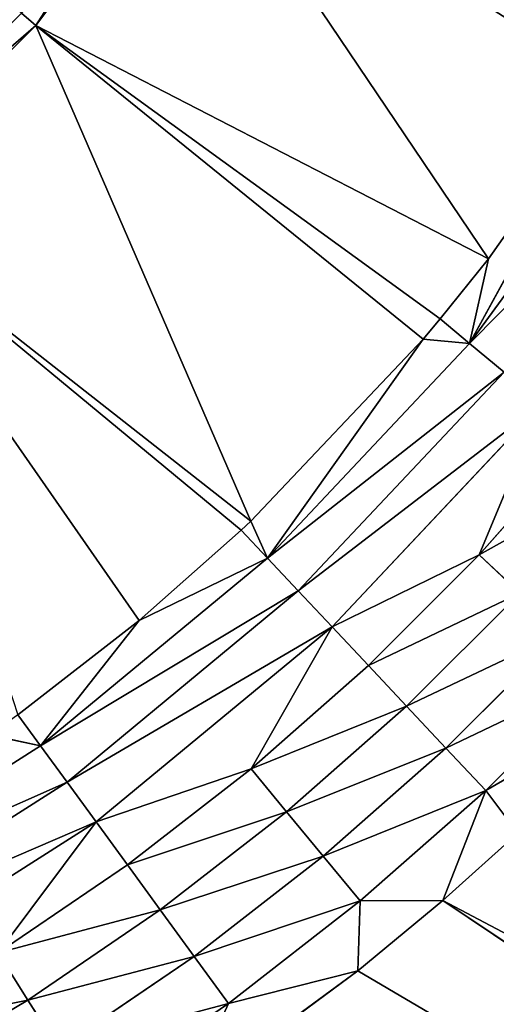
# Model space of a CAD drawing. Extents: x 0 to 605, y 0 to 400.
# Tile 298 of 656: x 314.74 to 319.07, y 185.18 to 194.11. Entities that reach past the tile are written whole.
import ezdxf

# ---------------------------------------------------------------- set-up
doc = ezdxf.new("R2010")
doc.units = 0
doc.header["$LTSCALE"] = 25.4
doc.layers.get('0').update_dxf_attribs({"linetype": 'CONTINUOUS'})

# ---------------------------------------------------------------- blocks, each defined once
blk = doc.blocks.new('ATLANTA610_-_S_STL')
at = {"color": 0}
for p, q in [((332.1462, 25.398, 222.6842), (318.8557, 25.1705, 213.7652)), ((332.1462, 25.398, 222.6842), (318.8557, 25.1705, 213.7652)), ((316.9072, 25.1497, 214.6999), (315.6522, 25.1562, 215.5547)), ((316.9072, 25.1497, 214.6999), (315.6522, 25.1562, 215.5547)), ((316.5187, 25.1816, 215.5542), (316.9072, 25.1497, 214.6999)), ((316.5187, 25.1816, 215.5542), (316.9072, 25.1497, 214.6999)), ((316.5187, 25.1816, 215.5542), (318.0838, 25.174, 214.4055)), ((316.5187, 25.1816, 215.5542), (318.0838, 25.174, 214.4055)), ((316.9072, 25.1497, 214.6999), (316.5966, 25.0638, 214.2728)), ((316.9072, 25.1497, 214.6999), (316.5966, 25.0638, 214.2728)), ((318.0838, 25.174, 214.4055), (316.9072, 25.1497, 214.6999)), ((318.0838, 25.174, 214.4055), (316.9072, 25.1497, 214.6999)), ((318.1052, 25.1439, 213.7699), (316.9072, 25.1497, 214.6999)), ((318.1052, 25.1439, 213.7699), (316.9072, 25.1497, 214.6999)), ((318.1052, 25.1439, 213.7699), (317.7686, 25.058, 213.363)), ((318.1052, 25.1439, 213.7699), (317.7686, 25.058, 213.363)), ((318.0838, 25.174, 214.4055), (318.1052, 25.1439, 213.7699)), ((318.0838, 25.174, 214.4055), (318.1052, 25.1439, 213.7699)), ((318.0838, 25.174, 214.4055), (318.8557, 25.1705, 213.7652)), ((318.0838, 25.174, 214.4055), (318.8557, 25.1705, 213.7652)), ((318.8557, 25.1705, 213.7652), (318.1052, 25.1439, 213.7699)), ((318.8557, 25.1705, 213.7652), (318.1052, 25.1439, 213.7699)), ((319.2431, 25.1388, 212.7675), (318.1052, 25.1439, 213.7699)), ((319.2431, 25.1388, 212.7675), (318.1052, 25.1439, 213.7699)), ((318.8557, 25.1705, 213.7652), (319.2431, 25.1388, 212.7675)), ((318.8557, 25.1705, 213.7652), (319.2431, 25.1388, 212.7675)), ((318.8557, 25.1705, 213.7652), (319.536, 25.1677, 213.1553)), ((318.8557, 25.1705, 213.7652), (319.536, 25.1677, 213.1553)), ((319.2431, 25.1388, 212.7675), (318.8819, 25.053, 212.3822)), ((319.2431, 25.1388, 212.7675), (318.8819, 25.053, 212.3822)), ((319.536, 25.1677, 213.1553), (319.2431, 25.1388, 212.7675)), ((319.536, 25.1677, 213.1553), (319.2431, 25.1388, 212.7675)), ((320.3176, 25.1346, 211.6953), (319.2431, 25.1388, 212.7675)), ((320.3176, 25.1346, 211.6953), (319.2431, 25.1388, 212.7675)), ((315.3687, 25.0703, 215.1092), (315.0883, 24.9265, 214.669)), ((315.3687, 25.0703, 215.1092), (315.0883, 24.9265, 214.669)), ((315.3687, 25.0703, 215.1092), (316.5966, 25.0638, 214.2728)), ((315.3687, 25.0703, 215.1092), (316.5966, 25.0638, 214.2728)), ((316.5966, 25.0638, 214.2728), (316.2894, 24.92, 213.8509)), ((316.5966, 25.0638, 214.2728), (316.2894, 24.92, 213.8509)), ((316.5966, 25.0638, 214.2728), (317.7686, 25.058, 213.363)), ((316.5966, 25.0638, 214.2728), (317.7686, 25.058, 213.363)), ((317.7686, 25.058, 213.363), (317.4358, 24.9142, 212.9609)), ((317.7686, 25.058, 213.363), (317.4358, 24.9142, 212.9609)), ((317.7686, 25.058, 213.363), (318.8819, 25.053, 212.3822)), ((317.7686, 25.058, 213.363), (318.8819, 25.053, 212.3822)), ((318.8819, 25.053, 212.3822), (318.5248, 24.9091, 212.0016)), ((318.8819, 25.053, 212.3822), (318.5248, 24.9091, 212.0016)), ((318.8819, 25.053, 212.3822), (319.9332, 25.0487, 211.3332)), ((318.8819, 25.053, 212.3822), (319.9332, 25.0487, 211.3332)), ((315.0883, 24.9265, 214.669), (313.8385, 24.9335, 215.4108)), ((315.0883, 24.9265, 214.669), (313.8385, 24.9335, 215.4108)), ((315.0883, 24.9265, 214.669), (314.8161, 24.7257, 214.2422)), ((315.0883, 24.9265, 214.669), (314.8161, 24.7257, 214.2422)), ((316.2894, 24.92, 213.8509), (315.0883, 24.9265, 214.669)), ((316.2894, 24.92, 213.8509), (315.0883, 24.9265, 214.669)), ((316.2894, 24.92, 213.8509), (315.9912, 24.7192, 213.4418)), ((316.2894, 24.92, 213.8509), (315.9912, 24.7192, 213.4418)), ((317.4358, 24.9142, 212.9609), (316.2894, 24.92, 213.8509)), ((317.4358, 24.9142, 212.9609), (316.2894, 24.92, 213.8509)), ((317.4358, 24.9142, 212.9609), (317.1129, 24.7134, 212.5711)), ((317.4358, 24.9142, 212.9609), (317.1129, 24.7134, 212.5711)), ((318.5248, 24.9091, 212.0016), (317.4358, 24.9142, 212.9609)), ((318.5248, 24.9091, 212.0016), (317.4358, 24.9142, 212.9609)), ((318.5248, 24.9091, 212.0016), (318.1784, 24.7084, 211.6325)), ((318.5248, 24.9091, 212.0016), (318.1784, 24.7084, 211.6325)), ((319.5532, 24.9049, 210.9754), (318.5248, 24.9091, 212.0016)), ((319.5532, 24.9049, 210.9754), (318.5248, 24.9091, 212.0016)), ((319.5532, 24.9049, 210.9754), (319.1846, 24.7041, 210.6285)), ((319.5532, 24.9049, 210.9754), (319.1846, 24.7041, 210.6285)), ((314.8161, 24.7257, 214.2422), (315.7075, 24.4646, 213.0529)), ((314.8161, 24.7257, 214.2422), (315.9912, 24.7192, 213.4418)), ((314.8161, 24.7257, 214.2422), (315.7075, 24.4646, 213.0529)), ((314.8161, 24.7257, 214.2422), (315.9912, 24.7192, 213.4418)), ((315.9912, 24.7192, 213.4418), (315.7075, 24.4646, 213.0529)), ((315.9912, 24.7192, 213.4418), (315.7075, 24.4646, 213.0529)), ((317.1129, 24.7134, 212.5711), (315.7075, 24.4646, 213.0529)), ((317.1129, 24.7134, 212.5711), (315.7075, 24.4646, 213.0529)), ((315.9912, 24.7192, 213.4418), (317.1129, 24.7134, 212.5711)), ((315.9912, 24.7192, 213.4418), (317.1129, 24.7134, 212.5711)), ((317.1129, 24.7134, 212.5711), (317.8488, 24.4537, 211.2816)), ((317.1129, 24.7134, 212.5711), (318.1784, 24.7084, 211.6325)), ((317.1129, 24.7134, 212.5711), (317.8488, 24.4537, 211.2816)), ((317.1129, 24.7134, 212.5711), (318.1784, 24.7084, 211.6325)), ((318.1784, 24.7084, 211.6325), (317.8488, 24.4537, 211.2816)), ((318.1784, 24.7084, 211.6325), (317.8488, 24.4537, 211.2816)), ((319.1846, 24.7041, 210.6285), (317.8488, 24.4537, 211.2816)), ((319.1846, 24.7041, 210.6285), (317.8488, 24.4537, 211.2816)), ((318.1784, 24.7084, 211.6325), (319.1846, 24.7041, 210.6285)), ((318.1784, 24.7084, 211.6325), (319.1846, 24.7041, 210.6285)), ((319.1846, 24.7041, 210.6285), (319.756, 24.446, 209.2565)), ((319.1846, 24.7041, 210.6285), (320.1265, 24.7006, 209.5639)), ((319.1846, 24.7041, 210.6285), (319.756, 24.446, 209.2565)), ((319.1846, 24.7041, 210.6285), (320.1265, 24.7006, 209.5639)), ((315.7075, 24.4646, 213.0529), (313.3601, 24.4781, 214.5468)), ((315.7075, 24.4646, 213.0529), (313.3601, 24.4781, 214.5468)), ((315.7075, 24.4646, 213.0529), (315.443, 24.161, 212.6909)), ((315.7075, 24.4646, 213.0529), (315.443, 24.161, 212.6909)), ((317.8488, 24.4537, 211.2816), (315.7075, 24.4646, 213.0529)), ((317.8488, 24.4537, 211.2816), (315.7075, 24.4646, 213.0529)), ((317.8488, 24.4537, 211.2816), (317.5417, 24.1502, 210.9551)), ((317.8488, 24.4537, 211.2816), (317.5417, 24.1502, 210.9551)), ((319.756, 24.446, 209.2565), (317.8488, 24.4537, 211.2816)), ((319.756, 24.446, 209.2565), (317.8488, 24.4537, 211.2816)), ((313.1425, 24.1745, 214.1548), (315.443, 24.161, 212.6909)), ((313.1425, 24.1745, 214.1548), (315.443, 24.161, 212.6909)), ((315.443, 24.161, 212.6909), (315.2019, 23.8152, 212.3615)), ((315.443, 24.161, 212.6909), (315.2019, 23.8152, 212.3615)), ((315.443, 24.161, 212.6909), (317.5417, 24.1502, 210.9551)), ((315.443, 24.161, 212.6909), (317.5417, 24.1502, 210.9551)), ((317.5417, 24.1502, 210.9551), (317.2618, 23.8043, 210.6578)), ((317.5417, 24.1502, 210.9551), (317.2618, 23.8043, 210.6578)), ((317.5417, 24.1502, 210.9551), (319.4109, 24.1424, 208.9703)), ((317.5417, 24.1502, 210.9551), (319.4109, 24.1424, 208.9703)), ((319.4109, 24.1424, 208.9703), (319.0966, 23.7966, 208.7098)), ((319.4109, 24.1424, 208.9703), (319.0966, 23.7966, 208.7098)), ((312.9442, 23.8287, 213.798), (315.2019, 23.8152, 212.3615)), ((312.9442, 23.8287, 213.798), (315.2019, 23.8152, 212.3615)), ((315.2019, 23.8152, 212.3615), (314.742, 23.4548, 212.2643)), ((315.2019, 23.8152, 212.3615), (314.742, 23.4548, 212.2643)), ((315.2019, 23.8152, 212.3615), (314.9969, 23.4533, 212.0817)), ((315.2019, 23.8152, 212.3615), (314.9969, 23.4533, 212.0817)), ((315.2019, 23.8152, 212.3615), (316.0971, 23.4472, 211.2247)), ((315.2019, 23.8152, 212.3615), (316.0971, 23.4472, 211.2247)), ((315.2019, 23.8152, 212.3615), (317.2618, 23.8043, 210.6578)), ((315.2019, 23.8152, 212.3615), (317.2618, 23.8043, 210.6578)), ((317.2618, 23.8043, 210.6578), (316.0971, 23.4472, 211.2247)), ((317.2618, 23.8043, 210.6578), (316.0971, 23.4472, 211.2247)), ((317.2618, 23.8043, 210.6578), (317.024, 23.4425, 210.4054)), ((317.2618, 23.8043, 210.6578), (317.024, 23.4425, 210.4054)), ((317.1105, 23.4421, 210.3238), (317.2618, 23.8043, 210.6578)), ((317.1105, 23.4421, 210.3238), (317.2618, 23.8043, 210.6578)), ((318.6745, 23.4353, 208.6729), (317.2618, 23.8043, 210.6578)), ((317.2618, 23.8043, 210.6578), (319.0966, 23.7966, 208.7098)), ((318.6745, 23.4353, 208.6729), (317.2618, 23.8043, 210.6578)), ((317.2618, 23.8043, 210.6578), (319.0966, 23.7966, 208.7098)), ((318.6745, 23.4353, 208.6729), (319.0966, 23.7966, 208.7098)), ((318.6745, 23.4353, 208.6729), (319.0966, 23.7966, 208.7098)), ((319.0966, 23.7966, 208.7098), (318.8295, 23.4347, 208.4886)), ((319.0966, 23.7966, 208.7098), (318.8295, 23.4347, 208.4886)), ((320.3827, 23.4301, 206.3638), (319.0966, 23.7966, 208.7098)), ((319.0966, 23.7966, 208.7098), (320.675, 23.792, 206.5504)), ((320.3827, 23.4301, 206.3638), (319.0966, 23.7966, 208.7098)), ((319.2683, 23.4332, 207.9424), (319.0966, 23.7966, 208.7098)), ((319.2683, 23.4332, 207.9424), (319.0966, 23.7966, 208.7098)), ((319.0966, 23.7966, 208.7098), (320.675, 23.792, 206.5504)), ((316.0971, 23.4472, 211.2247), (313.4952, 18.2168, 207.4885)), ((316.0971, 23.4472, 211.2247), (313.4952, 18.2168, 207.4885)), ((313.4952, 18.2168, 207.4885), (317.024, 23.4425, 210.4054)), ((313.4952, 18.2168, 207.4885), (317.024, 23.4425, 210.4054)), ((313.4952, 18.2168, 207.4885), (317.1105, 23.4421, 210.3238)), ((313.4952, 18.2168, 207.4885), (317.1105, 23.4421, 210.3238)), ((314.9969, 23.4533, 212.0817), (316.0971, 23.4472, 211.2247)), ((314.9969, 23.4533, 212.0817), (316.0971, 23.4472, 211.2247)), ((315.1587, 18.2168, 205.825), (317.1105, 23.4421, 210.3238)), ((315.1587, 18.2168, 205.825), (317.1105, 23.4421, 210.3238)), ((315.1587, 18.2168, 205.825), (318.6745, 23.4353, 208.6729)), ((315.1587, 18.2168, 205.825), (318.6745, 23.4353, 208.6729)), ((318.8295, 23.4347, 208.4886), (315.1587, 18.2168, 205.825)), ((318.8295, 23.4347, 208.4886), (315.1587, 18.2168, 205.825)), ((319.2683, 23.4332, 207.9424), (315.1587, 18.2168, 205.825)), ((319.2683, 23.4332, 207.9424), (315.1587, 18.2168, 205.825)), ((316.0971, 23.4472, 211.2247), (317.024, 23.4425, 210.4054)), ((316.0971, 23.4472, 211.2247), (317.024, 23.4425, 210.4054)), ((319.2683, 23.4332, 207.9424), (316.5686, 18.2168, 203.9417)), ((319.2683, 23.4332, 207.9424), (316.5686, 18.2168, 203.9417)), ((317.024, 23.4425, 210.4054), (317.1105, 23.4421, 210.3238)), ((317.024, 23.4425, 210.4054), (317.1105, 23.4421, 210.3238)), ((317.1105, 23.4421, 210.3238), (318.6745, 23.4353, 208.6729)), ((317.1105, 23.4421, 210.3238), (318.6745, 23.4353, 208.6729)), ((318.6745, 23.4353, 208.6729), (318.8295, 23.4347, 208.4886)), ((318.6745, 23.4353, 208.6729), (318.8295, 23.4347, 208.4886)), ((318.8295, 23.4347, 208.4886), (319.2683, 23.4332, 207.9424)), ((318.8295, 23.4347, 208.4886), (319.2683, 23.4332, 207.9424)), ((319.2683, 23.4332, 207.9424), (320.3827, 23.4301, 206.3638)), ((319.2683, 23.4332, 207.9424), (320.3827, 23.4301, 206.3638)), ((313.4952, 18.2168, 207.4885), (315.1587, 18.2168, 205.825)), ((313.4952, 18.2168, 207.4885), (315.1587, 18.2168, 205.825)), ((315.1587, 18.2168, 205.825), (315.0294, 17.9884, 205.713)), ((315.1587, 18.2168, 205.825), (315.0294, 17.9884, 205.713)), ((315.1587, 18.2168, 205.825), (316.5686, 18.2168, 203.9417)), ((315.1587, 18.2168, 205.825), (316.5686, 18.2168, 203.9417))]:
    blk.add_line(p, q, dxfattribs=at)
mesh = blk.add_polyface(dxfattribs=at)
corners = [(318.0838, 25.174, 214.4055), (332.1462, 25.398, 222.6842), (318.8557, 25.1705, 213.7652), (316.5187, 25.1816, 215.5542), (328.9233, 25.4075, 224.6036), (330.5598, 25.4026, 223.6898)]
mesh.append_faces([[corners[k] for k in face] for face in [(0, 1, 2), (1, 4, 5)]], dxfattribs={"vtx0": -1, "color": 0})
mesh.append_faces([[corners[k] for k in face] for face in [(1, 0, 3), (1, 3, 4)]], dxfattribs={"vtx0": -1, "vtx2": -1, "color": 0})
mesh = blk.add_polyface(dxfattribs=at)
corners = [(318.8557, 25.1705, 213.7652), (333.6749, 25.3938, 221.5895), (319.536, 25.1677, 213.1553), (332.1462, 25.398, 222.6842)]
mesh.append_faces([[corners[k] for k in face] for face in [(0, 1, 2), (1, 0, 3)]], dxfattribs={"vtx0": -1, "color": 0})
mesh = blk.add_polyface(dxfattribs=at)
corners = [(315.3687, 25.0703, 215.1092), (316.9072, 25.1497, 214.6999), (316.5966, 25.0638, 214.2728), (315.6522, 25.1562, 215.5547)]
mesh.append_faces([[corners[k] for k in face] for face in [(0, 1, 2), (1, 0, 3)]], dxfattribs={"vtx0": -1, "color": 0})
mesh = blk.add_polyface(dxfattribs=at)
corners = [(315.6522, 25.1562, 215.5547), (316.5187, 25.1816, 215.5542), (316.9072, 25.1497, 214.6999)]
mesh.append_faces([[corners[k] for k in face] for face in [(0, 1, 2)]], dxfattribs={"color": 0})
mesh = blk.add_polyface(dxfattribs=at)
corners = [(316.5187, 25.1816, 215.5542), (318.0838, 25.174, 214.4055), (316.9072, 25.1497, 214.6999)]
mesh.append_faces([[corners[k] for k in face] for face in [(0, 1, 2)]], dxfattribs={"color": 0})
mesh = blk.add_polyface(dxfattribs=at)
corners = [(316.5966, 25.0638, 214.2728), (318.1052, 25.1439, 213.7699), (317.7686, 25.058, 213.363), (316.9072, 25.1497, 214.6999)]
mesh.append_faces([[corners[k] for k in face] for face in [(0, 1, 2), (1, 0, 3)]], dxfattribs={"vtx0": -1, "color": 0})
mesh = blk.add_polyface(dxfattribs=at)
corners = [(316.9072, 25.1497, 214.6999), (318.0838, 25.174, 214.4055), (318.1052, 25.1439, 213.7699)]
mesh.append_faces([[corners[k] for k in face] for face in [(0, 1, 2)]], dxfattribs={"color": 0})
mesh = blk.add_polyface(dxfattribs=at)
corners = [(317.7686, 25.058, 213.363), (319.2431, 25.1388, 212.7675), (318.8819, 25.053, 212.3822), (318.1052, 25.1439, 213.7699)]
mesh.append_faces([[corners[k] for k in face] for face in [(0, 1, 2), (1, 0, 3)]], dxfattribs={"vtx0": -1, "color": 0})
mesh = blk.add_polyface(dxfattribs=at)
corners = [(318.0838, 25.174, 214.4055), (318.8557, 25.1705, 213.7652), (318.1052, 25.1439, 213.7699)]
mesh.append_faces([[corners[k] for k in face] for face in [(0, 1, 2)]], dxfattribs={"color": 0})
mesh = blk.add_polyface(dxfattribs=at)
corners = [(318.1052, 25.1439, 213.7699), (318.8557, 25.1705, 213.7652), (319.2431, 25.1388, 212.7675)]
mesh.append_faces([[corners[k] for k in face] for face in [(0, 1, 2)]], dxfattribs={"color": 0})
mesh = blk.add_polyface(dxfattribs=at)
corners = [(318.8557, 25.1705, 213.7652), (319.536, 25.1677, 213.1553), (319.2431, 25.1388, 212.7675)]
mesh.append_faces([[corners[k] for k in face] for face in [(0, 1, 2)]], dxfattribs={"color": 0})
mesh = blk.add_polyface(dxfattribs=at)
corners = [(318.8819, 25.053, 212.3822), (320.3176, 25.1346, 211.6953), (319.9332, 25.0487, 211.3332), (319.2431, 25.1388, 212.7675)]
mesh.append_faces([[corners[k] for k in face] for face in [(0, 1, 2), (1, 0, 3)]], dxfattribs={"vtx0": -1, "color": 0})
mesh = blk.add_polyface(dxfattribs=at)
corners = [(319.2431, 25.1388, 212.7675), (320.8559, 25.1627, 211.834), (320.3176, 25.1346, 211.6953), (319.536, 25.1677, 213.1553)]
mesh.append_faces([[corners[k] for k in face] for face in [(0, 1, 2), (1, 0, 3)]], dxfattribs={"vtx0": -1, "color": 0})
mesh = blk.add_polyface(dxfattribs=at)
corners = [(313.8385, 24.9335, 215.4108), (315.3687, 25.0703, 215.1092), (315.0883, 24.9265, 214.669), (314.0909, 25.0773, 215.8676)]
mesh.append_faces([[corners[k] for k in face] for face in [(0, 1, 2), (1, 0, 3)]], dxfattribs={"vtx0": -1, "color": 0})
mesh = blk.add_polyface(dxfattribs=at)
corners = [(315.0883, 24.9265, 214.669), (316.5966, 25.0638, 214.2728), (316.2894, 24.92, 213.8509), (315.3687, 25.0703, 215.1092)]
mesh.append_faces([[corners[k] for k in face] for face in [(0, 1, 2), (1, 0, 3)]], dxfattribs={"vtx0": -1, "color": 0})
mesh = blk.add_polyface(dxfattribs=at)
corners = [(316.2894, 24.92, 213.8509), (317.7686, 25.058, 213.363), (317.4358, 24.9142, 212.9609), (316.5966, 25.0638, 214.2728)]
mesh.append_faces([[corners[k] for k in face] for face in [(0, 1, 2), (1, 0, 3)]], dxfattribs={"vtx0": -1, "color": 0})
mesh = blk.add_polyface(dxfattribs=at)
corners = [(317.4358, 24.9142, 212.9609), (318.8819, 25.053, 212.3822), (318.5248, 24.9091, 212.0016), (317.7686, 25.058, 213.363)]
mesh.append_faces([[corners[k] for k in face] for face in [(0, 1, 2), (1, 0, 3)]], dxfattribs={"vtx0": -1, "color": 0})
mesh = blk.add_polyface(dxfattribs=at)
corners = [(318.5248, 24.9091, 212.0016), (319.9332, 25.0487, 211.3332), (319.5532, 24.9049, 210.9754), (318.8819, 25.053, 212.3822)]
mesh.append_faces([[corners[k] for k in face] for face in [(0, 1, 2), (1, 0, 3)]], dxfattribs={"vtx0": -1, "color": 0})
mesh = blk.add_polyface(dxfattribs=at)
corners = [(313.5934, 24.7327, 214.9679), (315.0883, 24.9265, 214.669), (314.8161, 24.7257, 214.2422), (313.8385, 24.9335, 215.4108)]
mesh.append_faces([[corners[k] for k in face] for face in [(0, 1, 2), (1, 0, 3)]], dxfattribs={"vtx0": -1, "color": 0})
mesh = blk.add_polyface(dxfattribs=at)
corners = [(314.8161, 24.7257, 214.2422), (316.2894, 24.92, 213.8509), (315.9912, 24.7192, 213.4418), (315.0883, 24.9265, 214.669)]
mesh.append_faces([[corners[k] for k in face] for face in [(0, 1, 2), (1, 0, 3)]], dxfattribs={"vtx0": -1, "color": 0})
mesh = blk.add_polyface(dxfattribs=at)
corners = [(315.9912, 24.7192, 213.4418), (317.4358, 24.9142, 212.9609), (317.1129, 24.7134, 212.5711), (316.2894, 24.92, 213.8509)]
mesh.append_faces([[corners[k] for k in face] for face in [(0, 1, 2), (1, 0, 3)]], dxfattribs={"vtx0": -1, "color": 0})
mesh = blk.add_polyface(dxfattribs=at)
corners = [(317.1129, 24.7134, 212.5711), (318.5248, 24.9091, 212.0016), (318.1784, 24.7084, 211.6325), (317.4358, 24.9142, 212.9609)]
mesh.append_faces([[corners[k] for k in face] for face in [(0, 1, 2), (1, 0, 3)]], dxfattribs={"vtx0": -1, "color": 0})
mesh = blk.add_polyface(dxfattribs=at)
corners = [(318.1784, 24.7084, 211.6325), (319.5532, 24.9049, 210.9754), (319.1846, 24.7041, 210.6285), (318.5248, 24.9091, 212.0016)]
mesh.append_faces([[corners[k] for k in face] for face in [(0, 1, 2), (1, 0, 3)]], dxfattribs={"vtx0": -1, "color": 0})
mesh = blk.add_polyface(dxfattribs=at)
corners = [(319.1846, 24.7041, 210.6285), (320.516, 24.9014, 209.8873), (320.1265, 24.7006, 209.5639), (319.5532, 24.9049, 210.9754)]
mesh.append_faces([[corners[k] for k in face] for face in [(0, 1, 2), (1, 0, 3)]], dxfattribs={"vtx0": -1, "color": 0})
mesh = blk.add_polyface(dxfattribs=at)
corners = [(313.3601, 24.4781, 214.5468), (314.8161, 24.7257, 214.2422), (315.7075, 24.4646, 213.0529)]
mesh.append_faces([[corners[k] for k in face] for face in [(0, 1, 2)]], dxfattribs={"color": 0})
mesh = blk.add_polyface(dxfattribs=at)
corners = [(314.8161, 24.7257, 214.2422), (315.9912, 24.7192, 213.4418), (315.7075, 24.4646, 213.0529)]
mesh.append_faces([[corners[k] for k in face] for face in [(0, 1, 2)]], dxfattribs={"color": 0})
mesh = blk.add_polyface(dxfattribs=at)
corners = [(315.9912, 24.7192, 213.4418), (317.1129, 24.7134, 212.5711), (315.7075, 24.4646, 213.0529)]
mesh.append_faces([[corners[k] for k in face] for face in [(0, 1, 2)]], dxfattribs={"color": 0})
mesh = blk.add_polyface(dxfattribs=at)
corners = [(315.7075, 24.4646, 213.0529), (317.1129, 24.7134, 212.5711), (317.8488, 24.4537, 211.2816)]
mesh.append_faces([[corners[k] for k in face] for face in [(0, 1, 2)]], dxfattribs={"color": 0})
mesh = blk.add_polyface(dxfattribs=at)
corners = [(317.1129, 24.7134, 212.5711), (318.1784, 24.7084, 211.6325), (317.8488, 24.4537, 211.2816)]
mesh.append_faces([[corners[k] for k in face] for face in [(0, 1, 2)]], dxfattribs={"color": 0})
mesh = blk.add_polyface(dxfattribs=at)
corners = [(318.1784, 24.7084, 211.6325), (319.1846, 24.7041, 210.6285), (317.8488, 24.4537, 211.2816)]
mesh.append_faces([[corners[k] for k in face] for face in [(0, 1, 2)]], dxfattribs={"color": 0})
mesh = blk.add_polyface(dxfattribs=at)
corners = [(317.8488, 24.4537, 211.2816), (319.1846, 24.7041, 210.6285), (319.756, 24.446, 209.2565)]
mesh.append_faces([[corners[k] for k in face] for face in [(0, 1, 2)]], dxfattribs={"color": 0})
mesh = blk.add_polyface(dxfattribs=at)
corners = [(319.1846, 24.7041, 210.6285), (320.1265, 24.7006, 209.5639), (319.756, 24.446, 209.2565)]
mesh.append_faces([[corners[k] for k in face] for face in [(0, 1, 2)]], dxfattribs={"color": 0})
mesh = blk.add_polyface(dxfattribs=at)
corners = [(313.1425, 24.1745, 214.1548), (315.7075, 24.4646, 213.0529), (315.443, 24.161, 212.6909), (313.3601, 24.4781, 214.5468)]
mesh.append_faces([[corners[k] for k in face] for face in [(0, 1, 2), (1, 0, 3)]], dxfattribs={"vtx0": -1, "color": 0})
mesh = blk.add_polyface(dxfattribs=at)
corners = [(315.443, 24.161, 212.6909), (317.8488, 24.4537, 211.2816), (317.5417, 24.1502, 210.9551), (315.7075, 24.4646, 213.0529)]
mesh.append_faces([[corners[k] for k in face] for face in [(0, 1, 2), (1, 0, 3)]], dxfattribs={"vtx0": -1, "color": 0})
mesh = blk.add_polyface(dxfattribs=at)
corners = [(317.5417, 24.1502, 210.9551), (319.756, 24.446, 209.2565), (319.4109, 24.1424, 208.9703), (317.8488, 24.4537, 211.2816)]
mesh.append_faces([[corners[k] for k in face] for face in [(0, 1, 2), (1, 0, 3)]], dxfattribs={"vtx0": -1, "color": 0})
mesh = blk.add_polyface(dxfattribs=at)
corners = [(312.9442, 23.8287, 213.798), (315.443, 24.161, 212.6909), (315.2019, 23.8152, 212.3615), (313.1425, 24.1745, 214.1548)]
mesh.append_faces([[corners[k] for k in face] for face in [(0, 1, 2), (1, 0, 3)]], dxfattribs={"vtx0": -1, "color": 0})
mesh = blk.add_polyface(dxfattribs=at)
corners = [(315.2019, 23.8152, 212.3615), (317.5417, 24.1502, 210.9551), (317.2618, 23.8043, 210.6578), (315.443, 24.161, 212.6909)]
mesh.append_faces([[corners[k] for k in face] for face in [(0, 1, 2), (1, 0, 3)]], dxfattribs={"vtx0": -1, "color": 0})
mesh = blk.add_polyface(dxfattribs=at)
corners = [(317.2618, 23.8043, 210.6578), (319.4109, 24.1424, 208.9703), (319.0966, 23.7966, 208.7098), (317.5417, 24.1502, 210.9551)]
mesh.append_faces([[corners[k] for k in face] for face in [(0, 1, 2), (1, 0, 3)]], dxfattribs={"vtx0": -1, "color": 0})
mesh = blk.add_polyface(dxfattribs=at)
corners = [(319.0966, 23.7966, 208.7098), (321.0191, 24.1379, 206.7702), (320.675, 23.792, 206.5504), (319.4109, 24.1424, 208.9703)]
mesh.append_faces([[corners[k] for k in face] for face in [(0, 1, 2), (1, 0, 3)]], dxfattribs={"vtx0": -1, "color": 0})
mesh = blk.add_polyface(dxfattribs=at)
corners = [(312.9442, 23.8287, 213.798), (315.2019, 23.8152, 212.3615), (314.742, 23.4548, 212.2643)]
mesh.append_faces([[corners[k] for k in face] for face in [(0, 1, 2)]], dxfattribs={"color": 0})
mesh = blk.add_polyface(dxfattribs=at)
corners = [(315.2019, 23.8152, 212.3615), (314.9969, 23.4533, 212.0817), (314.742, 23.4548, 212.2643)]
mesh.append_faces([[corners[k] for k in face] for face in [(0, 1, 2)]], dxfattribs={"color": 0})
mesh = blk.add_polyface(dxfattribs=at)
corners = [(315.2019, 23.8152, 212.3615), (316.0971, 23.4472, 211.2247), (314.9969, 23.4533, 212.0817)]
mesh.append_faces([[corners[k] for k in face] for face in [(0, 1, 2)]], dxfattribs={"color": 0})
mesh = blk.add_polyface(dxfattribs=at)
corners = [(315.2019, 23.8152, 212.3615), (317.2618, 23.8043, 210.6578), (316.0971, 23.4472, 211.2247)]
mesh.append_faces([[corners[k] for k in face] for face in [(0, 1, 2)]], dxfattribs={"color": 0})
mesh = blk.add_polyface(dxfattribs=at)
corners = [(316.0971, 23.4472, 211.2247), (317.2618, 23.8043, 210.6578), (317.024, 23.4425, 210.4054)]
mesh.append_faces([[corners[k] for k in face] for face in [(0, 1, 2)]], dxfattribs={"color": 0})
mesh = blk.add_polyface(dxfattribs=at)
corners = [(317.2618, 23.8043, 210.6578), (317.1105, 23.4421, 210.3238), (317.024, 23.4425, 210.4054)]
mesh.append_faces([[corners[k] for k in face] for face in [(0, 1, 2)]], dxfattribs={"color": 0})
mesh = blk.add_polyface(dxfattribs=at)
corners = [(317.2618, 23.8043, 210.6578), (318.6745, 23.4353, 208.6729), (317.1105, 23.4421, 210.3238)]
mesh.append_faces([[corners[k] for k in face] for face in [(0, 1, 2)]], dxfattribs={"color": 0})
mesh = blk.add_polyface(dxfattribs=at)
corners = [(317.2618, 23.8043, 210.6578), (319.0966, 23.7966, 208.7098), (318.6745, 23.4353, 208.6729)]
mesh.append_faces([[corners[k] for k in face] for face in [(0, 1, 2)]], dxfattribs={"color": 0})
mesh = blk.add_polyface(dxfattribs=at)
corners = [(319.0966, 23.7966, 208.7098), (318.8295, 23.4347, 208.4886), (318.6745, 23.4353, 208.6729)]
mesh.append_faces([[corners[k] for k in face] for face in [(0, 1, 2)]], dxfattribs={"color": 0})
mesh = blk.add_polyface(dxfattribs=at)
corners = [(319.0966, 23.7966, 208.7098), (319.2683, 23.4332, 207.9424), (318.8295, 23.4347, 208.4886)]
mesh.append_faces([[corners[k] for k in face] for face in [(0, 1, 2)]], dxfattribs={"color": 0})
mesh = blk.add_polyface(dxfattribs=at)
corners = [(319.0966, 23.7966, 208.7098), (320.675, 23.792, 206.5504), (320.3827, 23.4301, 206.3638)]
mesh.append_faces([[corners[k] for k in face] for face in [(0, 1, 2)]], dxfattribs={"color": 0})
mesh = blk.add_polyface(dxfattribs=at)
corners = [(319.0966, 23.7966, 208.7098), (320.3827, 23.4301, 206.3638), (319.2683, 23.4332, 207.9424)]
mesh.append_faces([[corners[k] for k in face] for face in [(0, 1, 2)]], dxfattribs={"color": 0})
mesh = blk.add_polyface(dxfattribs=at)
corners = [(314.9969, 23.4533, 212.0817), (316.0971, 23.4472, 211.2247), (313.4952, 18.2168, 207.4885)]
mesh.append_faces([[corners[k] for k in face] for face in [(0, 1, 2)]], dxfattribs={"color": 0})
mesh = blk.add_polyface(dxfattribs=at)
corners = [(316.0971, 23.4472, 211.2247), (317.024, 23.4425, 210.4054), (313.4952, 18.2168, 207.4885)]
mesh.append_faces([[corners[k] for k in face] for face in [(0, 1, 2)]], dxfattribs={"color": 0})
mesh = blk.add_polyface(dxfattribs=at)
corners = [(317.024, 23.4425, 210.4054), (317.1105, 23.4421, 210.3238), (313.4952, 18.2168, 207.4885)]
mesh.append_faces([[corners[k] for k in face] for face in [(0, 1, 2)]], dxfattribs={"color": 0})
mesh = blk.add_polyface(dxfattribs=at)
corners = [(317.1105, 23.4421, 210.3238), (315.1587, 18.2168, 205.825), (313.4952, 18.2168, 207.4885)]
mesh.append_faces([[corners[k] for k in face] for face in [(0, 1, 2)]], dxfattribs={"color": 0})
mesh = blk.add_polyface(dxfattribs=at)
corners = [(317.1105, 23.4421, 210.3238), (318.6745, 23.4353, 208.6729), (315.1587, 18.2168, 205.825)]
mesh.append_faces([[corners[k] for k in face] for face in [(0, 1, 2)]], dxfattribs={"color": 0})
mesh = blk.add_polyface(dxfattribs=at)
corners = [(318.6745, 23.4353, 208.6729), (318.8295, 23.4347, 208.4886), (315.1587, 18.2168, 205.825)]
mesh.append_faces([[corners[k] for k in face] for face in [(0, 1, 2)]], dxfattribs={"color": 0})
mesh = blk.add_polyface(dxfattribs=at)
corners = [(318.8295, 23.4347, 208.4886), (319.2683, 23.4332, 207.9424), (315.1587, 18.2168, 205.825)]
mesh.append_faces([[corners[k] for k in face] for face in [(0, 1, 2)]], dxfattribs={"color": 0})
mesh = blk.add_polyface(dxfattribs=at)
corners = [(319.2683, 23.4332, 207.9424), (316.5686, 18.2168, 203.9417), (315.1587, 18.2168, 205.825)]
mesh.append_faces([[corners[k] for k in face] for face in [(0, 1, 2)]], dxfattribs={"color": 0})
mesh = blk.add_polyface(dxfattribs=at)
corners = [(319.2683, 23.4332, 207.9424), (320.3827, 23.4301, 206.3638), (316.5686, 18.2168, 203.9417)]
mesh.append_faces([[corners[k] for k in face] for face in [(0, 1, 2)]], dxfattribs={"color": 0})
mesh = blk.add_polyface(dxfattribs=at)
corners = [(316.5686, 18.2168, 203.9417), (320.7784, 23.4294, 205.7202), (316.8899, 18.2168, 203.4207), (320.3827, 23.4301, 206.3638)]
mesh.append_faces([[corners[k] for k in face] for face in [(0, 1, 2), (1, 0, 3)]], dxfattribs={"vtx0": -1, "color": 0})
mesh = blk.add_polyface(dxfattribs=at)
corners = [(313.3832, 17.9884, 207.3593), (315.1587, 18.2168, 205.825), (315.0294, 17.9884, 205.713), (313.4952, 18.2168, 207.4885)]
mesh.append_faces([[corners[k] for k in face] for face in [(0, 1, 2), (1, 0, 3)]], dxfattribs={"vtx0": -1, "color": 0})
mesh = blk.add_polyface(dxfattribs=at)
corners = [(315.1587, 18.2168, 205.825), (316.4247, 17.9884, 203.8492), (315.0294, 17.9884, 205.713), (316.5686, 18.2168, 203.9417)]
mesh.append_faces([[corners[k] for k in face] for face in [(0, 1, 2), (1, 0, 3)]], dxfattribs={"vtx0": -1, "color": 0})
mesh = blk.add_polyface(dxfattribs=at)
corners = [(313.3832, 17.9884, 207.3593), (314.9261, 17.7379, 205.6234), (313.2936, 17.7379, 207.2559), (315.0294, 17.9884, 205.713)]
mesh.append_faces([[corners[k] for k in face] for face in [(0, 1, 2), (1, 0, 3)]], dxfattribs={"vtx0": -1, "color": 0})
mesh = blk.add_polyface(dxfattribs=at)
corners = [(314.7894, 16.907, 205.505), (315.3237, 0.0661, 204.8547), (313.534, 0.0661, 206.7988)]
mesh.append_faces([[corners[k] for k in face] for face in [(0, 1, 2)]], dxfattribs={"color": 0})

msp = doc.modelspace()

# ---------------------------------------------------------------- block references
at = {"color": 254, "extrusion": (0, -1, 5.55112e-17)}
msp.add_blockref('ATLANTA610_-_S_STL', (-0.2686, -0.0661, -399.8831), dxfattribs=at)

doc.saveas('drawing.dxf')
